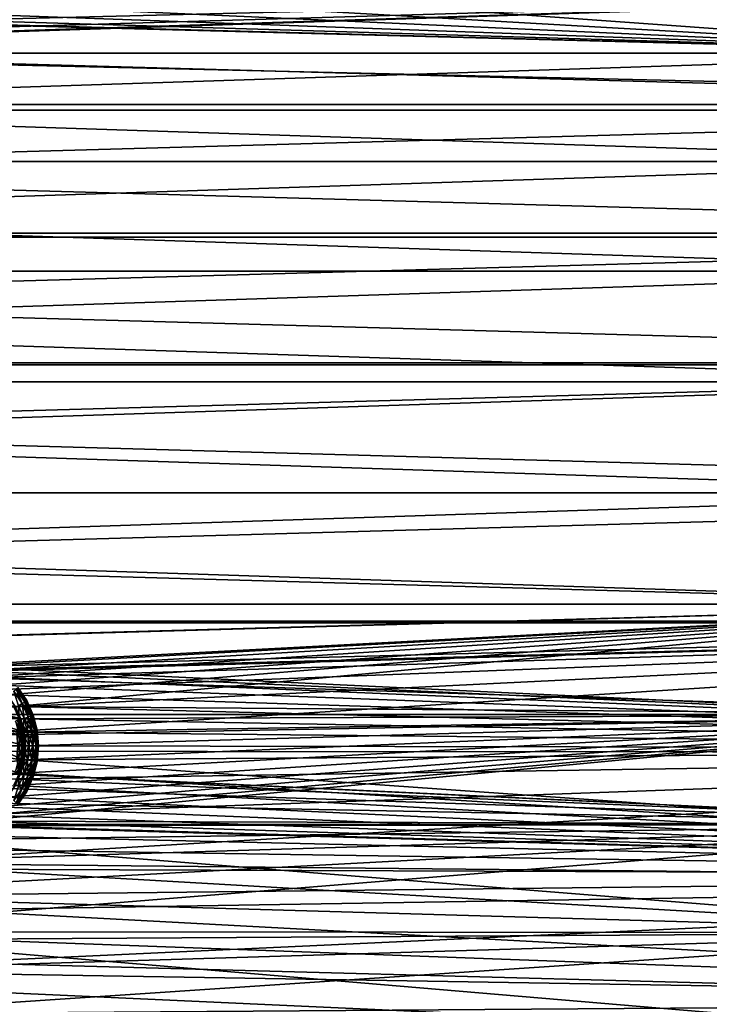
# Model space of a CAD drawing. Header units: millimetres. Extents: x -100 to 100, y -64 to 136.
# Tile 387 of 530: x 26 to 55, y 14 to 56. Entities that reach past the tile are written whole.
import ezdxf

# ---------------------------------------------------------------- set-up
doc = ezdxf.new("R2010")
doc.units = ezdxf.units.MM
doc.header["$LTSCALE"] = 159.143519
for name, color, linetype in [('218', 7, 'CONTINUOUS'), ('219', 7, 'CONTINUOUS'), ('220', 7, 'CONTINUOUS'), ('330', 7, 'CONTINUOUS'), ('331', 7, 'CONTINUOUS'), ('333', 7, 'CONTINUOUS'), ('397', 7, 'CONTINUOUS'), ('407', 7, 'CONTINUOUS'), ('412', 7, 'CONTINUOUS'), ('423', 7, 'CONTINUOUS'), ('427', 7, 'CONTINUOUS'), ('437', 7, 'CONTINUOUS')]:
    doc.layers.add(name, color=color, linetype=linetype)

msp = doc.modelspace()

# ---------------------------------------------------------------- linework, layer by layer
at = {"layer": '218', "color": 7, "linetype": 'CONTINUOUS', "true_color": 0x8c979c}
for points in [[(25.802, 26.809, 1.868), (25.553, 27.419, 1.621), (25.453, 27.332, 1.88), (25.802, 26.809, 1.868)], [(25.802, 26.809, 1.868), (25.453, 27.332, 1.88), (25.646, 26.719, 2.098), (25.802, 26.809, 1.868)], [(25.915, 26.877, 1.608), (25.612, 27.474, 1.34), (25.553, 27.419, 1.621), (25.915, 26.877, 1.608)], [(25.915, 26.877, 1.608), (25.553, 27.419, 1.621), (25.802, 26.809, 1.868), (25.915, 26.877, 1.608)], [(25.627, 27.494, 1.071), (25.612, 27.474, 1.34), (26.001, 26.935, 1.062), (25.627, 27.494, 1.071)], [(25.612, 27.474, 1.34), (25.982, 26.92, 1.327), (26.001, 26.935, 1.062), (25.612, 27.474, 1.34)], [(25.982, 26.92, 1.327), (25.612, 27.474, 1.34), (25.915, 26.877, 1.608), (25.982, 26.92, 1.327)], [(26.182, 26.282, 1.599), (25.982, 26.92, 1.327), (25.915, 26.877, 1.608), (26.182, 26.282, 1.599)], [(26.001, 26.935, 1.062), (25.982, 26.92, 1.327), (26.275, 26.321, 1.056), (26.001, 26.935, 1.062)], [(25.982, 26.92, 1.327), (26.255, 26.311, 1.318), (26.275, 26.321, 1.056), (25.982, 26.92, 1.327)], [(26.255, 26.311, 1.318), (25.982, 26.92, 1.327), (26.182, 26.282, 1.599), (26.255, 26.311, 1.318)], [(25.89, 26.174, 2.089), (25.802, 26.809, 1.868), (25.646, 26.719, 2.098), (25.89, 26.174, 2.089)], [(25.89, 26.174, 2.089), (25.646, 26.719, 2.098), (25.683, 26.099, 2.28), (25.89, 26.174, 2.089)], [(26.059, 26.235, 1.859), (25.915, 26.877, 1.608), (25.802, 26.809, 1.868), (26.059, 26.235, 1.859)], [(26.059, 26.235, 1.859), (25.802, 26.809, 1.868), (25.89, 26.174, 2.089), (26.059, 26.235, 1.859)], [(26.182, 26.282, 1.599), (25.915, 26.877, 1.608), (26.059, 26.235, 1.859), (26.182, 26.282, 1.599)], [(25.822, 25.557, 2.276), (25.683, 26.099, 2.28), (25.573, 25.514, 2.421), (25.822, 25.557, 2.276)], [(25.822, 25.557, 2.276), (25.89, 26.174, 2.089), (25.683, 26.099, 2.28), (25.822, 25.557, 2.276)], [(26.039, 25.595, 2.084), (25.89, 26.174, 2.089), (25.822, 25.557, 2.276), (26.039, 25.595, 2.084)], [(26.039, 25.595, 2.084), (26.059, 26.235, 1.859), (25.89, 26.174, 2.089), (26.039, 25.595, 2.084)], [(26.216, 25.627, 1.854), (26.059, 26.235, 1.859), (26.039, 25.595, 2.084), (26.216, 25.627, 1.854)], [(26.216, 25.627, 1.854), (26.182, 26.282, 1.599), (26.059, 26.235, 1.859), (26.216, 25.627, 1.854)], [(26.345, 25.65, 1.593), (26.255, 26.311, 1.318), (26.182, 26.282, 1.599), (26.345, 25.65, 1.593)], [(26.345, 25.65, 1.593), (26.182, 26.282, 1.599), (26.216, 25.627, 1.854), (26.345, 25.65, 1.593)], [(26.275, 26.321, 1.056), (26.255, 26.311, 1.318), (26.443, 25.67, 1.053), (26.275, 26.321, 1.056)], [(26.255, 26.311, 1.318), (26.421, 25.665, 1.312), (26.443, 25.67, 1.053), (26.255, 26.311, 1.318)], [(26.421, 25.665, 1.312), (26.255, 26.311, 1.318), (26.345, 25.65, 1.593), (26.421, 25.665, 1.312)], [(26.268, 25, 1.852), (26.345, 25.65, 1.593), (26.216, 25.627, 1.854), (26.268, 25, 1.852)], [(26.4, 25, 1.591), (26.345, 25.65, 1.593), (26.268, 25, 1.852), (26.4, 25, 1.591)], [(26.4, 25, 1.591), (26.421, 25.665, 1.312), (26.345, 25.65, 1.593), (26.4, 25, 1.591)], [(26.478, 25, 1.31), (26.421, 25.665, 1.312), (26.4, 25, 1.591), (26.478, 25, 1.31)], [(26.421, 25.665, 1.312), (26.478, 25, 1.31), (26.443, 25.67, 1.053), (26.421, 25.665, 1.312)], [(26.443, 25.67, 1.053), (26.478, 25, 1.31), (26.5, 25, 1.051), (26.443, 25.67, 1.053)], [(25.616, 25, 2.419), (25.822, 25.557, 2.276), (25.573, 25.514, 2.421), (25.616, 25, 2.419)], [(25.869, 25, 2.274), (25.822, 25.557, 2.276), (25.616, 25, 2.419), (25.869, 25, 2.274)], [(25.869, 25, 2.274), (26.039, 25.595, 2.084), (25.822, 25.557, 2.276), (25.869, 25, 2.274)], [(26.089, 25, 2.082), (26.039, 25.595, 2.084), (25.869, 25, 2.274), (26.089, 25, 2.082)], [(26.089, 25, 2.082), (26.216, 25.627, 1.854), (26.039, 25.595, 2.084), (26.089, 25, 2.082)], [(26.268, 25, 1.852), (26.216, 25.627, 1.854), (26.089, 25, 2.082), (26.268, 25, 1.852)], [(25.822, 24.443, 2.276), (25.869, 25, 2.274), (25.573, 24.486, 2.421), (25.822, 24.443, 2.276)], [(25.573, 24.486, 2.421), (25.869, 25, 2.274), (25.616, 25, 2.419), (25.573, 24.486, 2.421)], [(26.039, 24.405, 2.084), (26.089, 25, 2.082), (25.822, 24.443, 2.276), (26.039, 24.405, 2.084)], [(25.822, 24.443, 2.276), (26.089, 25, 2.082), (25.869, 25, 2.274), (25.822, 24.443, 2.276)], [(26.216, 24.373, 1.854), (26.268, 25, 1.852), (26.039, 24.405, 2.084), (26.216, 24.373, 1.854)], [(26.039, 24.405, 2.084), (26.268, 25, 1.852), (26.089, 25, 2.082), (26.039, 24.405, 2.084)], [(26.345, 24.35, 1.593), (26.4, 25, 1.591), (26.216, 24.373, 1.854), (26.345, 24.35, 1.593)], [(26.216, 24.373, 1.854), (26.4, 25, 1.591), (26.268, 25, 1.852), (26.216, 24.373, 1.854)], [(26.421, 24.335, 1.312), (26.478, 25, 1.31), (26.345, 24.35, 1.593), (26.421, 24.335, 1.312)], [(26.345, 24.35, 1.593), (26.478, 25, 1.31), (26.4, 25, 1.591), (26.345, 24.35, 1.593)], [(26.478, 25, 1.31), (26.421, 24.335, 1.312), (26.5, 25, 1.051), (26.478, 25, 1.31)], [(26.5, 25, 1.051), (26.421, 24.335, 1.312), (26.443, 24.33, 1.053), (26.5, 25, 1.051)], [(25.683, 23.901, 2.28), (25.822, 24.443, 2.276), (25.573, 24.486, 2.421), (25.683, 23.901, 2.28)], [(25.683, 23.901, 2.28), (26.039, 24.405, 2.084), (25.822, 24.443, 2.276), (25.683, 23.901, 2.28)], [(25.89, 23.826, 2.089), (26.039, 24.405, 2.084), (25.683, 23.901, 2.28), (25.89, 23.826, 2.089)], [(25.89, 23.826, 2.089), (26.216, 24.373, 1.854), (26.039, 24.405, 2.084), (25.89, 23.826, 2.089)], [(26.059, 23.765, 1.859), (26.216, 24.373, 1.854), (25.89, 23.826, 2.089), (26.059, 23.765, 1.859)], [(26.059, 23.765, 1.859), (26.345, 24.35, 1.593), (26.216, 24.373, 1.854), (26.059, 23.765, 1.859)], [(26.182, 23.718, 1.599), (26.345, 24.35, 1.593), (26.059, 23.765, 1.859), (26.182, 23.718, 1.599)], [(26.182, 23.718, 1.599), (26.421, 24.335, 1.312), (26.345, 24.35, 1.593), (26.182, 23.718, 1.599)], [(26.255, 23.689, 1.318), (26.421, 24.335, 1.312), (26.182, 23.718, 1.599), (26.255, 23.689, 1.318)], [(26.421, 24.335, 1.312), (26.255, 23.689, 1.318), (26.443, 24.33, 1.053), (26.421, 24.335, 1.312)], [(26.443, 24.33, 1.053), (26.255, 23.689, 1.318), (26.275, 23.679, 1.056), (26.443, 24.33, 1.053)], [(25.646, 23.281, 2.098), (25.89, 23.826, 2.089), (25.683, 23.901, 2.28), (25.646, 23.281, 2.098)], [(25.646, 23.281, 2.098), (25.802, 23.191, 1.868), (25.89, 23.826, 2.089), (25.646, 23.281, 2.098)], [(25.802, 23.191, 1.868), (26.059, 23.765, 1.859), (25.89, 23.826, 2.089), (25.802, 23.191, 1.868)], [(25.802, 23.191, 1.868), (26.182, 23.718, 1.599), (26.059, 23.765, 1.859), (25.802, 23.191, 1.868)], [(25.915, 23.123, 1.608), (26.182, 23.718, 1.599), (25.802, 23.191, 1.868), (25.915, 23.123, 1.608)], [(25.915, 23.123, 1.608), (26.255, 23.689, 1.318), (26.182, 23.718, 1.599), (25.915, 23.123, 1.608)], [(25.982, 23.08, 1.327), (26.255, 23.689, 1.318), (25.915, 23.123, 1.608), (25.982, 23.08, 1.327)], [(26.255, 23.689, 1.318), (25.982, 23.08, 1.327), (26.275, 23.679, 1.056), (26.255, 23.689, 1.318)], [(26.275, 23.679, 1.056), (25.982, 23.08, 1.327), (26.001, 23.065, 1.062), (26.275, 23.679, 1.056)], [(25.453, 22.668, 1.88), (25.802, 23.191, 1.868), (25.646, 23.281, 2.098), (25.453, 22.668, 1.88)], [(25.453, 22.668, 1.88), (25.553, 22.581, 1.621), (25.802, 23.191, 1.868), (25.453, 22.668, 1.88)], [(25.553, 22.581, 1.621), (25.915, 23.123, 1.608), (25.802, 23.191, 1.868), (25.553, 22.581, 1.621)], [(25.553, 22.581, 1.621), (25.982, 23.08, 1.327), (25.915, 23.123, 1.608), (25.553, 22.581, 1.621)], [(25.612, 22.526, 1.34), (25.982, 23.08, 1.327), (25.553, 22.581, 1.621), (25.612, 22.526, 1.34)], [(25.982, 23.08, 1.327), (25.612, 22.526, 1.34), (26.001, 23.065, 1.062), (25.982, 23.08, 1.327)], [(26.001, 23.065, 1.062), (25.612, 22.526, 1.34), (25.627, 22.506, 1.071), (26.001, 23.065, 1.062)]]:
    msp.add_3dface(points, dxfattribs=at)
at = {"layer": '219', "color": 7, "linetype": 'CONTINUOUS', "true_color": 0x8c979c}
for points in [[(25.627, 27.494, 1.071), (26.001, 26.935, 1.062), (25.627, 27.494, -1.071), (25.627, 27.494, 1.071)], [(25.627, 27.494, -1.071), (26.001, 26.935, 1.062), (26.001, 26.935, -1.062), (25.627, 27.494, -1.071)], [(26.001, 26.935, 1.062), (26.275, 26.321, 1.056), (26.001, 26.935, -1.062), (26.001, 26.935, 1.062)], [(26.001, 26.935, -1.062), (26.275, 26.321, 1.056), (26.275, 26.321, -1.056), (26.001, 26.935, -1.062)], [(26.275, 26.321, 1.056), (26.443, 25.67, 1.053), (26.275, 26.321, -1.056), (26.275, 26.321, 1.056)], [(26.275, 26.321, -1.056), (26.443, 25.67, 1.053), (26.443, 25.67, -1.053), (26.275, 26.321, -1.056)], [(26.443, 25.67, 1.053), (26.5, 25, 1.051), (26.443, 25.67, -1.053), (26.443, 25.67, 1.053)], [(26.443, 25.67, -1.053), (26.5, 25, 1.051), (26.5, 25, -1.051), (26.443, 25.67, -1.053)], [(26.5, 25, 1.051), (26.443, 24.33, 1.053), (26.5, 25, -1.051), (26.5, 25, 1.051)], [(26.5, 25, -1.051), (26.443, 24.33, 1.053), (26.443, 24.33, -1.053), (26.5, 25, -1.051)], [(26.443, 24.33, 1.053), (26.275, 23.679, 1.056), (26.443, 24.33, -1.053), (26.443, 24.33, 1.053)], [(26.443, 24.33, -1.053), (26.275, 23.679, 1.056), (26.275, 23.679, -1.056), (26.443, 24.33, -1.053)], [(26.275, 23.679, 1.056), (26.001, 23.065, 1.062), (26.275, 23.679, -1.056), (26.275, 23.679, 1.056)], [(26.275, 23.679, -1.056), (26.001, 23.065, 1.062), (26.001, 23.065, -1.062), (26.275, 23.679, -1.056)], [(26.001, 23.065, 1.062), (25.627, 22.506, 1.071), (26.001, 23.065, -1.062), (26.001, 23.065, 1.062)], [(26.001, 23.065, -1.062), (25.627, 22.506, 1.071), (25.627, 22.506, -1.071), (26.001, 23.065, -1.062)]]:
    msp.add_3dface(points, dxfattribs=at)
at = {"layer": '220', "color": 7, "linetype": 'CONTINUOUS', "true_color": 0x8c979c}
for points in [[(25.803, 26.81, -1.867), (25.453, 27.333, -1.879), (25.554, 27.42, -1.619), (25.803, 26.81, -1.867)], [(25.803, 26.81, -1.867), (25.647, 26.72, -2.097), (25.453, 27.333, -1.879), (25.803, 26.81, -1.867)], [(25.983, 26.92, -1.325), (25.554, 27.42, -1.619), (25.612, 27.474, -1.338), (25.983, 26.92, -1.325)], [(25.916, 26.877, -1.606), (25.803, 26.81, -1.867), (25.554, 27.42, -1.619), (25.916, 26.877, -1.606)], [(25.916, 26.877, -1.606), (25.554, 27.42, -1.619), (25.983, 26.92, -1.325), (25.916, 26.877, -1.606)], [(25.627, 27.494, -1.071), (26.001, 26.935, -1.062), (25.612, 27.474, -1.338), (25.627, 27.494, -1.071)], [(26.001, 26.935, -1.062), (25.983, 26.92, -1.325), (25.612, 27.474, -1.338), (26.001, 26.935, -1.062)], [(26.255, 26.311, -1.316), (25.916, 26.877, -1.606), (25.983, 26.92, -1.325), (26.255, 26.311, -1.316)], [(26.001, 26.935, -1.062), (26.275, 26.321, -1.056), (25.983, 26.92, -1.325), (26.001, 26.935, -1.062)], [(26.275, 26.321, -1.056), (26.255, 26.311, -1.316), (25.983, 26.92, -1.325), (26.275, 26.321, -1.056)], [(25.891, 26.174, -2.088), (25.647, 26.72, -2.097), (25.803, 26.81, -1.867), (25.891, 26.174, -2.088)], [(25.891, 26.174, -2.088), (25.684, 26.099, -2.279), (25.647, 26.72, -2.097), (25.891, 26.174, -2.088)], [(26.182, 26.282, -1.597), (25.803, 26.81, -1.867), (25.916, 26.877, -1.606), (26.182, 26.282, -1.597)], [(26.06, 26.236, -1.858), (25.891, 26.174, -2.088), (25.803, 26.81, -1.867), (26.06, 26.236, -1.858)], [(26.06, 26.236, -1.858), (25.803, 26.81, -1.867), (26.182, 26.282, -1.597), (26.06, 26.236, -1.858)], [(26.182, 26.282, -1.597), (25.916, 26.877, -1.606), (26.255, 26.311, -1.316), (26.182, 26.282, -1.597)], [(25.824, 25.557, -2.275), (25.574, 25.514, -2.42), (25.684, 26.099, -2.279), (25.824, 25.557, -2.275)], [(26.04, 25.595, -2.083), (25.684, 26.099, -2.279), (25.891, 26.174, -2.088), (26.04, 25.595, -2.083)], [(25.824, 25.557, -2.275), (25.684, 26.099, -2.279), (26.04, 25.595, -2.083), (25.824, 25.557, -2.275)], [(26.217, 25.627, -1.852), (25.891, 26.174, -2.088), (26.06, 26.236, -1.858), (26.217, 25.627, -1.852)], [(26.04, 25.595, -2.083), (25.891, 26.174, -2.088), (26.217, 25.627, -1.852), (26.04, 25.595, -2.083)], [(26.345, 25.65, -1.591), (26.06, 26.236, -1.858), (26.182, 26.282, -1.597), (26.345, 25.65, -1.591)], [(26.217, 25.627, -1.852), (26.06, 26.236, -1.858), (26.345, 25.65, -1.591), (26.217, 25.627, -1.852)], [(26.422, 25.665, -1.31), (26.182, 26.282, -1.597), (26.255, 26.311, -1.316), (26.422, 25.665, -1.31)], [(26.345, 25.65, -1.591), (26.182, 26.282, -1.597), (26.422, 25.665, -1.31), (26.345, 25.65, -1.591)], [(26.275, 26.321, -1.056), (26.443, 25.67, -1.053), (26.255, 26.311, -1.316), (26.275, 26.321, -1.056)], [(26.443, 25.67, -1.053), (26.422, 25.665, -1.31), (26.255, 26.311, -1.316), (26.443, 25.67, -1.053)], [(26.4, 25, -1.59), (26.217, 25.627, -1.852), (26.345, 25.65, -1.591), (26.4, 25, -1.59)], [(26.478, 25, -1.308), (26.345, 25.65, -1.591), (26.422, 25.665, -1.31), (26.478, 25, -1.308)], [(26.4, 25, -1.59), (26.345, 25.65, -1.591), (26.478, 25, -1.308), (26.4, 25, -1.59)], [(26.443, 25.67, -1.053), (26.5, 25, -1.051), (26.422, 25.665, -1.31), (26.443, 25.67, -1.053)], [(26.5, 25, -1.051), (26.478, 25, -1.308), (26.422, 25.665, -1.31), (26.5, 25, -1.051)], [(25.871, 25, -2.273), (25.574, 25.514, -2.42), (25.824, 25.557, -2.275), (25.871, 25, -2.273)], [(25.618, 25, -2.418), (25.574, 25.514, -2.42), (25.871, 25, -2.273), (25.618, 25, -2.418)], [(26.091, 25, -2.081), (25.824, 25.557, -2.275), (26.04, 25.595, -2.083), (26.091, 25, -2.081)], [(25.871, 25, -2.273), (25.824, 25.557, -2.275), (26.091, 25, -2.081), (25.871, 25, -2.273)], [(26.269, 25, -1.85), (26.04, 25.595, -2.083), (26.217, 25.627, -1.852), (26.269, 25, -1.85)], [(26.091, 25, -2.081), (26.04, 25.595, -2.083), (26.269, 25, -1.85), (26.091, 25, -2.081)], [(26.269, 25, -1.85), (26.217, 25.627, -1.852), (26.4, 25, -1.59), (26.269, 25, -1.85)], [(25.574, 24.486, -2.42), (25.618, 25, -2.418), (25.824, 24.443, -2.275), (25.574, 24.486, -2.42)], [(25.824, 24.443, -2.275), (25.618, 25, -2.418), (25.871, 25, -2.273), (25.824, 24.443, -2.275)], [(25.824, 24.443, -2.275), (25.871, 25, -2.273), (26.04, 24.405, -2.083), (25.824, 24.443, -2.275)], [(26.04, 24.405, -2.083), (25.871, 25, -2.273), (26.091, 25, -2.081), (26.04, 24.405, -2.083)], [(26.04, 24.405, -2.083), (26.091, 25, -2.081), (26.217, 24.373, -1.852), (26.04, 24.405, -2.083)], [(26.217, 24.373, -1.852), (26.091, 25, -2.081), (26.269, 25, -1.85), (26.217, 24.373, -1.852)], [(26.217, 24.373, -1.852), (26.269, 25, -1.85), (26.345, 24.35, -1.591), (26.217, 24.373, -1.852)], [(26.345, 24.35, -1.591), (26.269, 25, -1.85), (26.4, 25, -1.59), (26.345, 24.35, -1.591)], [(26.345, 24.35, -1.591), (26.4, 25, -1.59), (26.422, 24.335, -1.31), (26.345, 24.35, -1.591)], [(26.422, 24.335, -1.31), (26.4, 25, -1.59), (26.478, 25, -1.308), (26.422, 24.335, -1.31)], [(26.443, 24.33, -1.053), (26.422, 24.335, -1.31), (26.478, 25, -1.308), (26.443, 24.33, -1.053)], [(26.5, 25, -1.051), (26.443, 24.33, -1.053), (26.478, 25, -1.308), (26.5, 25, -1.051)], [(25.684, 23.901, -2.279), (25.574, 24.486, -2.42), (25.824, 24.443, -2.275), (25.684, 23.901, -2.279)], [(25.684, 23.901, -2.279), (25.824, 24.443, -2.275), (25.891, 23.826, -2.088), (25.684, 23.901, -2.279)], [(25.891, 23.826, -2.088), (25.824, 24.443, -2.275), (26.04, 24.405, -2.083), (25.891, 23.826, -2.088)], [(25.891, 23.826, -2.088), (26.04, 24.405, -2.083), (26.06, 23.764, -1.858), (25.891, 23.826, -2.088)], [(26.06, 23.764, -1.858), (26.04, 24.405, -2.083), (26.217, 24.373, -1.852), (26.06, 23.764, -1.858)], [(26.06, 23.764, -1.858), (26.217, 24.373, -1.852), (26.182, 23.718, -1.597), (26.06, 23.764, -1.858)], [(26.182, 23.718, -1.597), (26.217, 24.373, -1.852), (26.345, 24.35, -1.591), (26.182, 23.718, -1.597)], [(26.182, 23.718, -1.597), (26.345, 24.35, -1.591), (26.255, 23.689, -1.316), (26.182, 23.718, -1.597)], [(26.255, 23.689, -1.316), (26.345, 24.35, -1.591), (26.422, 24.335, -1.31), (26.255, 23.689, -1.316)], [(26.443, 24.33, -1.053), (26.255, 23.689, -1.316), (26.422, 24.335, -1.31), (26.443, 24.33, -1.053)], [(26.443, 24.33, -1.053), (26.275, 23.679, -1.056), (26.255, 23.689, -1.316), (26.443, 24.33, -1.053)], [(25.647, 23.28, -2.097), (25.684, 23.901, -2.279), (25.891, 23.826, -2.088), (25.647, 23.28, -2.097)], [(25.647, 23.28, -2.097), (25.891, 23.826, -2.088), (25.803, 23.19, -1.867), (25.647, 23.28, -2.097)], [(25.803, 23.19, -1.867), (25.891, 23.826, -2.088), (26.06, 23.764, -1.858), (25.803, 23.19, -1.867)], [(25.803, 23.19, -1.867), (26.06, 23.764, -1.858), (25.916, 23.123, -1.606), (25.803, 23.19, -1.867)], [(25.916, 23.123, -1.606), (26.06, 23.764, -1.858), (26.182, 23.718, -1.597), (25.916, 23.123, -1.606)], [(25.916, 23.123, -1.606), (26.182, 23.718, -1.597), (25.983, 23.08, -1.325), (25.916, 23.123, -1.606)], [(25.983, 23.08, -1.325), (26.182, 23.718, -1.597), (26.255, 23.689, -1.316), (25.983, 23.08, -1.325)], [(26.275, 23.679, -1.056), (25.983, 23.08, -1.325), (26.255, 23.689, -1.316), (26.275, 23.679, -1.056)], [(26.275, 23.679, -1.056), (26.001, 23.065, -1.062), (25.983, 23.08, -1.325), (26.275, 23.679, -1.056)], [(25.453, 22.667, -1.879), (25.647, 23.28, -2.097), (25.803, 23.19, -1.867), (25.453, 22.667, -1.879)], [(25.453, 22.667, -1.879), (25.803, 23.19, -1.867), (25.554, 22.58, -1.619), (25.453, 22.667, -1.879)], [(25.554, 22.58, -1.619), (25.803, 23.19, -1.867), (25.916, 23.123, -1.606), (25.554, 22.58, -1.619)], [(25.554, 22.58, -1.619), (25.916, 23.123, -1.606), (25.612, 22.526, -1.338), (25.554, 22.58, -1.619)], [(25.612, 22.526, -1.338), (25.916, 23.123, -1.606), (25.983, 23.08, -1.325), (25.612, 22.526, -1.338)], [(26.001, 23.065, -1.062), (25.612, 22.526, -1.338), (25.983, 23.08, -1.325), (26.001, 23.065, -1.062)], [(26.001, 23.065, -1.062), (25.627, 22.506, -1.071), (25.612, 22.526, -1.338), (26.001, 23.065, -1.062)]]:
    msp.add_3dface(points, dxfattribs=at)
at = {"layer": '330', "linetype": 'CONTINUOUS'}
for points in [[(25.742, 26.18, 35), (23.611, 26.663, 35), (25.488, 26.725, 35), (25.742, 26.18, 35)], [(23.914, 26.414, 35), (23.611, 26.663, 35), (25.742, 26.18, 35), (23.914, 26.414, 35)], [(24.163, 26.111, 35), (23.914, 26.414, 35), (25.742, 26.18, 35), (24.163, 26.111, 35)], [(25.898, 25.599, 35), (24.163, 26.111, 35), (25.742, 26.18, 35), (25.898, 25.599, 35)], [(24.348, 25.765, 35), (24.163, 26.111, 35), (25.898, 25.599, 35), (24.348, 25.765, 35)], [(24.462, 25.39, 35), (24.348, 25.765, 35), (25.898, 25.599, 35), (24.462, 25.39, 35)], [(25.95, 25, 35), (24.462, 25.39, 35), (25.898, 25.599, 35), (25.95, 25, 35)], [(24.5, 25, 35), (24.462, 25.39, 35), (25.95, 25, 35), (24.5, 25, 35)], [(24.462, 24.61, 35), (24.5, 25, 35), (25.898, 24.401, 35), (24.462, 24.61, 35)], [(25.898, 24.401, 35), (24.5, 25, 35), (25.95, 25, 35), (25.898, 24.401, 35)], [(24.348, 24.235, 35), (24.462, 24.61, 35), (25.898, 24.401, 35), (24.348, 24.235, 35)], [(25.742, 23.82, 35), (24.348, 24.235, 35), (25.898, 24.401, 35), (25.742, 23.82, 35)], [(24.163, 23.889, 35), (24.348, 24.235, 35), (25.742, 23.82, 35), (24.163, 23.889, 35)], [(23.914, 23.586, 35), (24.163, 23.889, 35), (25.742, 23.82, 35), (23.914, 23.586, 35)], [(25.488, 23.275, 35), (23.914, 23.586, 35), (25.742, 23.82, 35), (25.488, 23.275, 35)]]:
    msp.add_3dface(points, dxfattribs=at)
at = {"layer": '331', "linetype": 'CONTINUOUS'}
for points in [[(25.742, 26.18, 35), (25.488, 26.725, 35), (25.507, 26.692, 36.7), (25.742, 26.18, 35)], [(25.751, 26.156, 36.7), (25.742, 26.18, 35), (25.507, 26.692, 36.7), (25.751, 26.156, 36.7)], [(25.898, 25.599, 35), (25.742, 26.18, 35), (25.751, 26.156, 36.7), (25.898, 25.599, 35)], [(25.9, 25.586, 36.7), (25.898, 25.599, 35), (25.751, 26.156, 36.7), (25.9, 25.586, 36.7)], [(25.95, 25, 35), (25.898, 25.599, 35), (25.95, 25, 36.7), (25.95, 25, 35)], [(25.95, 25, 36.7), (25.898, 25.599, 35), (25.9, 25.586, 36.7), (25.95, 25, 36.7)]]:
    msp.add_3dface(points, dxfattribs=at)
at = {"layer": '333', "linetype": 'CONTINUOUS'}
for points in [[(25.751, 26.156, 36.743), (25.507, 26.692, 36.743), (25.751, 26.156, 36.8), (25.751, 26.156, 36.743)], [(25.751, 26.156, 36.8), (25.507, 26.692, 36.743), (25.507, 26.692, 36.8), (25.751, 26.156, 36.8)], [(25.9, 25.586, 36.743), (25.751, 26.156, 36.743), (25.9, 25.586, 36.8), (25.9, 25.586, 36.743)], [(25.9, 25.586, 36.8), (25.751, 26.156, 36.743), (25.751, 26.156, 36.8), (25.9, 25.586, 36.8)], [(25.95, 25, 36.743), (25.9, 25.586, 36.743), (25.95, 25, 36.8), (25.95, 25, 36.743)], [(25.95, 25, 36.8), (25.9, 25.586, 36.743), (25.9, 25.586, 36.8), (25.95, 25, 36.8)], [(25.9, 24.414, 36.743), (25.95, 25, 36.743), (25.9, 24.414, 36.8), (25.9, 24.414, 36.743)], [(25.9, 24.414, 36.8), (25.95, 25, 36.743), (25.95, 25, 36.8), (25.9, 24.414, 36.8)], [(25.751, 23.844, 36.743), (25.9, 24.414, 36.743), (25.751, 23.844, 36.8), (25.751, 23.844, 36.743)], [(25.751, 23.844, 36.8), (25.9, 24.414, 36.743), (25.9, 24.414, 36.8), (25.751, 23.844, 36.8)], [(25.507, 23.308, 36.743), (25.751, 23.844, 36.743), (25.507, 23.308, 36.8), (25.507, 23.308, 36.743)], [(25.507, 23.308, 36.8), (25.751, 23.844, 36.743), (25.751, 23.844, 36.8), (25.507, 23.308, 36.8)]]:
    msp.add_3dface(points, dxfattribs=at)
at = {"layer": '397', "color": 7, "linetype": 'CONTINUOUS', "true_color": 0xaaaaaa}
for points in [[(1.609, 54.747, 45.7), (0, 54.65, 45.7), (96.519, 57.824, 45.7), (1.609, 54.747, 45.7)], [(96.519, 57.824, 45.7), (0, 54.65, 45.7), (97.602, 52.378, 45.7), (96.519, 57.824, 45.7)], [(3.195, 55.038, 45.7), (1.609, 54.747, 45.7), (96.519, 57.824, 45.7), (3.195, 55.038, 45.7)], [(4.734, 55.518, 45.7), (3.195, 55.038, 45.7), (96.519, 57.824, 45.7), (4.734, 55.518, 45.7)], [(6.204, 56.179, 45.7), (4.734, 55.518, 45.7), (96.519, 57.824, 45.7), (6.204, 56.179, 45.7)], [(0, 54.65, 45.7), (-97.602, 52.378, 45.7), (97.602, 52.378, 45.7), (0, 54.65, 45.7)], [(-97.602, 52.378, 45.7), (-98.378, 46.879, 45.7), (97.602, 52.378, 45.7), (-97.602, 52.378, 45.7)], [(97.602, 52.378, 45.7), (-98.378, 46.879, 45.7), (98.378, 46.879, 45.7), (97.602, 52.378, 45.7)], [(-98.378, 46.879, 45.7), (-98.845, 41.345, 45.7), (98.378, 46.879, 45.7), (-98.378, 46.879, 45.7)], [(98.378, 46.879, 45.7), (-98.845, 41.345, 45.7), (98.845, 41.345, 45.7), (98.378, 46.879, 45.7)], [(-99, 35.8, 45.7), (99, 35.8, 45.7), (98.845, 41.345, 45.7), (-99, 35.8, 45.7)], [(-98.845, 41.345, 45.7), (-99, 35.8, 45.7), (98.845, 41.345, 45.7), (-98.845, 41.345, 45.7)], [(-98.845, 30.255, 45.7), (99, 35.8, 45.7), (-99, 35.8, 45.7), (-98.845, 30.255, 45.7)], [(98.845, 30.255, 45.7), (99, 35.8, 45.7), (-98.845, 30.255, 45.7), (98.845, 30.255, 45.7)], [(-1.398, 27.565, 45.7), (98.845, 30.255, 45.7), (-98.845, 30.255, 45.7), (-1.398, 27.565, 45.7)], [(-1.398, 27.565, 45.7), (1.398, 27.565, 45.7), (98.845, 30.255, 45.7), (-1.398, 27.565, 45.7)], [(1.398, 27.565, 45.7), (4.179, 27.282, 45.7), (98.845, 30.255, 45.7), (1.398, 27.565, 45.7)], [(4.179, 27.282, 45.7), (6.918, 26.719, 45.7), (98.845, 30.255, 45.7), (4.179, 27.282, 45.7)], [(6.918, 26.719, 45.7), (9.586, 25.882, 45.7), (98.845, 30.255, 45.7), (6.918, 26.719, 45.7)], [(9.586, 25.882, 45.7), (12.155, 24.779, 45.7), (98.845, 30.255, 45.7), (9.586, 25.882, 45.7)], [(98.845, 30.255, 45.7), (12.155, 24.779, 45.7), (98.378, 24.721, 45.7), (98.845, 30.255, 45.7)], [(12.155, 24.779, 45.7), (14.599, 23.423, 45.7), (98.378, 24.721, 45.7), (12.155, 24.779, 45.7)], [(14.599, 23.423, 45.7), (16.894, 21.825, 45.7), (98.378, 24.721, 45.7), (14.599, 23.423, 45.7)], [(16.894, 21.825, 45.7), (19.015, 20.004, 45.7), (98.378, 24.721, 45.7), (16.894, 21.825, 45.7)], [(98.378, 24.721, 45.7), (19.015, 20.004, 45.7), (97.602, 19.222, 45.7), (98.378, 24.721, 45.7)], [(19.015, 20.004, 45.7), (20.942, 17.978, 45.7), (97.602, 19.222, 45.7), (19.015, 20.004, 45.7)], [(20.942, 17.978, 45.7), (22.653, 15.767, 45.7), (97.602, 19.222, 45.7), (20.942, 17.978, 45.7)], [(97.602, 19.222, 45.7), (22.653, 15.767, 45.7), (96.519, 13.776, 45.7), (97.602, 19.222, 45.7)], [(22.653, 15.767, 45.7), (24.132, 13.394, 45.7), (96.519, 13.776, 45.7), (22.653, 15.767, 45.7)]]:
    msp.add_3dface(points, dxfattribs=at)
at = {"layer": '407', "color": 7, "linetype": 'CONTINUOUS'}
for points in [[(-95.055, 57.496, 36.7), (96.122, 52.132, 36.7), (-96.122, 52.132, 36.7), (-95.055, 57.496, 36.7)], [(95.055, 57.496, 36.7), (96.122, 52.132, 36.7), (-95.055, 57.496, 36.7), (95.055, 57.496, 36.7)], [(-96.122, 52.132, 36.7), (96.887, 46.716, 36.7), (-96.887, 46.716, 36.7), (-96.122, 52.132, 36.7)], [(96.122, 52.132, 36.7), (96.887, 46.716, 36.7), (-96.122, 52.132, 36.7), (96.122, 52.132, 36.7)], [(-96.887, 46.716, 36.7), (97.347, 41.267, 36.7), (-97.347, 41.267, 36.7), (-96.887, 46.716, 36.7)], [(96.887, 46.716, 36.7), (97.347, 41.267, 36.7), (-96.887, 46.716, 36.7), (96.887, 46.716, 36.7)], [(97.5, 35.8, 36.7), (-97.5, 35.8, 36.7), (-97.347, 41.267, 36.7), (97.5, 35.8, 36.7)], [(97.347, 41.267, 36.7), (97.5, 35.8, 36.7), (-97.347, 41.267, 36.7), (97.347, 41.267, 36.7)], [(-97.347, 30.333, 36.7), (-97.5, 35.8, 36.7), (97.347, 30.333, 36.7), (-97.347, 30.333, 36.7)], [(97.347, 30.333, 36.7), (-97.5, 35.8, 36.7), (97.5, 35.8, 36.7), (97.347, 30.333, 36.7)], [(23.2, 28.378, 36.7), (-97.347, 30.333, 36.7), (97.347, 30.333, 36.7), (23.2, 28.378, 36.7)], [(96.887, 24.884, 36.7), (23.2, 28.378, 36.7), (97.347, 30.333, 36.7), (96.887, 24.884, 36.7)], [(23.764, 28.21, 36.7), (23.2, 28.378, 36.7), (96.887, 24.884, 36.7), (23.764, 28.21, 36.7)], [(24.291, 27.949, 36.7), (23.764, 28.21, 36.7), (96.887, 24.884, 36.7), (24.291, 27.949, 36.7)], [(24.766, 27.601, 36.7), (24.291, 27.949, 36.7), (96.887, 24.884, 36.7), (24.766, 27.601, 36.7)], [(25.176, 27.178, 36.7), (24.766, 27.601, 36.7), (96.887, 24.884, 36.7), (25.176, 27.178, 36.7)], [(25.507, 26.692, 36.7), (25.176, 27.178, 36.7), (96.887, 24.884, 36.7), (25.507, 26.692, 36.7)], [(25.751, 26.156, 36.7), (25.507, 26.692, 36.7), (96.887, 24.884, 36.7), (25.751, 26.156, 36.7)], [(25.9, 25.586, 36.7), (25.751, 26.156, 36.7), (96.887, 24.884, 36.7), (25.9, 25.586, 36.7)], [(25.95, 25, 36.7), (25.9, 25.586, 36.7), (96.887, 24.884, 36.7), (25.95, 25, 36.7)], [(25.95, 25, 36.7), (96.887, 24.884, 36.7), (25.9, 24.414, 36.7), (25.95, 25, 36.7)], [(96.887, 24.884, 36.7), (96.122, 19.468, 36.7), (25.9, 24.414, 36.7), (96.887, 24.884, 36.7)], [(25.9, 24.414, 36.7), (96.122, 19.468, 36.7), (25.751, 23.844, 36.7), (25.9, 24.414, 36.7)], [(25.751, 23.844, 36.7), (96.122, 19.468, 36.7), (25.507, 23.308, 36.7), (25.751, 23.844, 36.7)], [(25.507, 23.308, 36.7), (96.122, 19.468, 36.7), (25.176, 22.822, 36.7), (25.507, 23.308, 36.7)], [(25.176, 22.822, 36.7), (96.122, 19.468, 36.7), (24.766, 22.399, 36.7), (25.176, 22.822, 36.7)], [(24.766, 22.399, 36.7), (96.122, 19.468, 36.7), (24.291, 22.051, 36.7), (24.766, 22.399, 36.7)], [(24.291, 22.051, 36.7), (96.122, 19.468, 36.7), (23.764, 21.79, 36.7), (24.291, 22.051, 36.7)], [(21.8, 21.622, 36.7), (96.122, 19.468, 36.7), (5.993, 21.584, 36.7), (21.8, 21.622, 36.7)], [(5.993, 21.584, 36.7), (96.122, 19.468, 36.7), (8.291, 20.809, 36.7), (5.993, 21.584, 36.7)], [(96.122, 19.468, 36.7), (21.8, 21.622, 36.7), (23.2, 21.622, 36.7), (96.122, 19.468, 36.7)], [(23.764, 21.79, 36.7), (96.122, 19.468, 36.7), (23.2, 21.622, 36.7), (23.764, 21.79, 36.7)], [(8.291, 20.809, 36.7), (96.122, 19.468, 36.7), (10.492, 19.791, 36.7), (8.291, 20.809, 36.7)], [(10.492, 19.791, 36.7), (96.122, 19.468, 36.7), (12.571, 18.54, 36.7), (10.492, 19.791, 36.7)], [(96.122, 19.468, 36.7), (95.055, 14.104, 36.7), (12.571, 18.54, 36.7), (96.122, 19.468, 36.7)], [(12.571, 18.54, 36.7), (95.055, 14.104, 36.7), (14.501, 17.072, 36.7), (12.571, 18.54, 36.7)], [(14.501, 17.072, 36.7), (95.055, 14.104, 36.7), (16.262, 15.404, 36.7), (14.501, 17.072, 36.7)], [(16.262, 15.404, 36.7), (95.055, 14.104, 36.7), (17.832, 13.556, 36.7), (16.262, 15.404, 36.7)], [(95.055, 14.104, 36.7), (93.69, 8.809, 36.7), (17.832, 13.556, 36.7), (95.055, 14.104, 36.7)]]:
    msp.add_3dface(points, dxfattribs=at)
at = {"layer": '412', "linetype": 'CONTINUOUS'}
for points in [[(68.652, 59.104, 36.743), (0, 58.65, 36.743), (-70.03, 54.564, 36.743), (68.652, 59.104, 36.743)], [(70.03, 54.564, 36.743), (68.652, 59.104, 36.743), (-70.03, 54.564, 36.743), (70.03, 54.564, 36.743)], [(71.107, 49.944, 36.743), (70.03, 54.564, 36.743), (-71.107, 49.944, 36.743), (71.107, 49.944, 36.743)], [(70.03, 54.564, 36.743), (-70.03, 54.564, 36.743), (-71.107, 49.944, 36.743), (70.03, 54.564, 36.743)], [(71.88, 45.263, 36.743), (71.107, 49.944, 36.743), (-71.88, 45.263, 36.743), (71.88, 45.263, 36.743)], [(71.107, 49.944, 36.743), (-71.107, 49.944, 36.743), (-71.88, 45.263, 36.743), (71.107, 49.944, 36.743)], [(72.345, 40.542, 36.743), (71.88, 45.263, 36.743), (-72.345, 40.542, 36.743), (72.345, 40.542, 36.743)], [(71.88, 45.263, 36.743), (-71.88, 45.263, 36.743), (-72.345, 40.542, 36.743), (71.88, 45.263, 36.743)], [(-72.5, 35.8, 36.743), (72.5, 35.8, 36.743), (72.345, 40.542, 36.743), (-72.5, 35.8, 36.743)], [(-72.5, 35.8, 36.743), (72.345, 40.542, 36.743), (-72.345, 40.542, 36.743), (-72.5, 35.8, 36.743)], [(72.5, 35.8, 36.743), (-72.5, 35.8, 36.743), (-72.345, 31.058, 36.743), (72.5, 35.8, 36.743)], [(72.5, 35.8, 36.743), (-72.345, 31.058, 36.743), (72.345, 31.058, 36.743), (72.5, 35.8, 36.743)], [(72.345, 31.058, 36.743), (-72.345, 31.058, 36.743), (-23.2, 28.378, 36.743), (72.345, 31.058, 36.743)], [(-21.8, 28.378, 36.743), (72.345, 31.058, 36.743), (-23.2, 28.378, 36.743), (-21.8, 28.378, 36.743)], [(72.345, 31.058, 36.743), (-21.8, 28.378, 36.743), (21.8, 28.378, 36.743), (72.345, 31.058, 36.743)], [(23.2, 28.378, 36.743), (72.345, 31.058, 36.743), (21.8, 28.378, 36.743), (23.2, 28.378, 36.743)], [(23.2, 28.378, 36.743), (23.764, 28.21, 36.743), (72.345, 31.058, 36.743), (23.2, 28.378, 36.743)], [(23.764, 28.21, 36.743), (24.291, 27.949, 36.743), (72.345, 31.058, 36.743), (23.764, 28.21, 36.743)], [(24.291, 27.949, 36.743), (24.766, 27.601, 36.743), (72.345, 31.058, 36.743), (24.291, 27.949, 36.743)], [(24.766, 27.601, 36.743), (25.176, 27.178, 36.743), (72.345, 31.058, 36.743), (24.766, 27.601, 36.743)], [(25.176, 27.178, 36.743), (25.507, 26.692, 36.743), (72.345, 31.058, 36.743), (25.176, 27.178, 36.743)], [(25.507, 26.692, 36.743), (71.88, 26.337, 36.743), (72.345, 31.058, 36.743), (25.507, 26.692, 36.743)], [(25.507, 26.692, 36.743), (25.751, 26.156, 36.743), (71.88, 26.337, 36.743), (25.507, 26.692, 36.743)], [(24.291, 22.051, 36.743), (23.764, 21.79, 36.743), (71.88, 26.337, 36.743), (24.291, 22.051, 36.743)], [(23.764, 21.79, 36.743), (71.107, 21.656, 36.743), (71.88, 26.337, 36.743), (23.764, 21.79, 36.743)], [(24.766, 22.399, 36.743), (24.291, 22.051, 36.743), (71.88, 26.337, 36.743), (24.766, 22.399, 36.743)], [(25.176, 22.822, 36.743), (24.766, 22.399, 36.743), (71.88, 26.337, 36.743), (25.176, 22.822, 36.743)], [(25.507, 23.308, 36.743), (25.176, 22.822, 36.743), (71.88, 26.337, 36.743), (25.507, 23.308, 36.743)], [(25.751, 23.844, 36.743), (25.507, 23.308, 36.743), (71.88, 26.337, 36.743), (25.751, 23.844, 36.743)], [(25.751, 26.156, 36.743), (25.9, 25.586, 36.743), (71.88, 26.337, 36.743), (25.751, 26.156, 36.743)], [(25.9, 24.414, 36.743), (25.751, 23.844, 36.743), (71.88, 26.337, 36.743), (25.9, 24.414, 36.743)], [(25.9, 25.586, 36.743), (25.95, 25, 36.743), (71.88, 26.337, 36.743), (25.9, 25.586, 36.743)], [(25.95, 25, 36.743), (25.9, 24.414, 36.743), (71.88, 26.337, 36.743), (25.95, 25, 36.743)], [(71.107, 21.656, 36.743), (23.2, 21.622, 36.743), (5.993, 21.584, 36.743), (71.107, 21.656, 36.743)], [(8.291, 20.809, 36.743), (71.107, 21.656, 36.743), (5.993, 21.584, 36.743), (8.291, 20.809, 36.743)], [(10.492, 19.791, 36.743), (71.107, 21.656, 36.743), (8.291, 20.809, 36.743), (10.492, 19.791, 36.743)], [(12.571, 18.54, 36.743), (71.107, 21.656, 36.743), (10.492, 19.791, 36.743), (12.571, 18.54, 36.743)], [(14.501, 17.072, 36.743), (71.107, 21.656, 36.743), (12.571, 18.54, 36.743), (14.501, 17.072, 36.743)], [(70.03, 17.036, 36.743), (71.107, 21.656, 36.743), (14.501, 17.072, 36.743), (70.03, 17.036, 36.743)], [(23.764, 21.79, 36.743), (23.2, 21.622, 36.743), (71.107, 21.656, 36.743), (23.764, 21.79, 36.743)], [(16.262, 15.404, 36.743), (70.03, 17.036, 36.743), (14.501, 17.072, 36.743), (16.262, 15.404, 36.743)], [(17.832, 13.556, 36.743), (70.03, 17.036, 36.743), (16.262, 15.404, 36.743), (17.832, 13.556, 36.743)], [(68.652, 12.496, 36.743), (70.03, 17.036, 36.743), (17.832, 13.556, 36.743), (68.652, 12.496, 36.743)]]:
    msp.add_3dface(points, dxfattribs=at)
at = {"layer": '423', "linetype": 'CONTINUOUS'}
for points in [[(25.898, 24.401, 35), (25.95, 25, 35), (25.9, 24.414, 36.7), (25.898, 24.401, 35)], [(25.95, 25, 35), (25.95, 25, 36.7), (25.9, 24.414, 36.7), (25.95, 25, 35)], [(25.742, 23.82, 35), (25.898, 24.401, 35), (25.751, 23.844, 36.7), (25.742, 23.82, 35)], [(25.898, 24.401, 35), (25.9, 24.414, 36.7), (25.751, 23.844, 36.7), (25.898, 24.401, 35)], [(25.488, 23.275, 35), (25.742, 23.82, 35), (25.507, 23.308, 36.7), (25.488, 23.275, 35)], [(25.742, 23.82, 35), (25.751, 23.844, 36.7), (25.507, 23.308, 36.7), (25.742, 23.82, 35)]]:
    msp.add_3dface(points, dxfattribs=at)
at = {"layer": '427', "linetype": 'CONTINUOUS'}
for points in [[(25.735, 26.149, 36.929), (25.493, 26.682, 36.929), (25.451, 26.654, 37.05), (25.735, 26.149, 36.929)], [(25.735, 26.149, 36.929), (25.451, 26.654, 37.05), (25.689, 26.13, 37.05), (25.735, 26.149, 36.929)], [(25.751, 26.156, 36.8), (25.507, 26.692, 36.8), (25.493, 26.682, 36.929), (25.751, 26.156, 36.8)], [(25.735, 26.149, 36.929), (25.751, 26.156, 36.8), (25.493, 26.682, 36.929), (25.735, 26.149, 36.929)], [(25.615, 26.1, 37.153), (25.52, 26.06, 37.233), (25.756, 25.558, 37.153), (25.615, 26.1, 37.153)], [(25.52, 26.06, 37.233), (25.655, 25.538, 37.233), (25.756, 25.558, 37.153), (25.52, 26.06, 37.233)], [(25.689, 26.13, 37.05), (25.615, 26.1, 37.153), (25.834, 25.573, 37.05), (25.689, 26.13, 37.05)], [(25.615, 26.1, 37.153), (25.756, 25.558, 37.153), (25.834, 25.573, 37.05), (25.615, 26.1, 37.153)], [(25.883, 25.583, 36.929), (25.735, 26.149, 36.929), (25.689, 26.13, 37.05), (25.883, 25.583, 36.929)], [(25.883, 25.583, 36.929), (25.689, 26.13, 37.05), (25.834, 25.573, 37.05), (25.883, 25.583, 36.929)], [(25.9, 25.586, 36.8), (25.751, 26.156, 36.8), (25.735, 26.149, 36.929), (25.9, 25.586, 36.8)], [(25.883, 25.583, 36.929), (25.9, 25.586, 36.8), (25.735, 26.149, 36.929), (25.883, 25.583, 36.929)], [(25.655, 25.538, 37.233), (25.7, 25, 37.233), (25.756, 25.558, 37.153), (25.655, 25.538, 37.233)], [(25.756, 25.558, 37.153), (25.7, 25, 37.233), (25.804, 25, 37.153), (25.756, 25.558, 37.153)], [(25.756, 25.558, 37.153), (25.804, 25, 37.153), (25.834, 25.573, 37.05), (25.756, 25.558, 37.153)], [(25.834, 25.573, 37.05), (25.804, 25, 37.153), (25.883, 25, 37.05), (25.834, 25.573, 37.05)], [(25.883, 25.583, 36.929), (25.834, 25.573, 37.05), (25.883, 25, 37.05), (25.883, 25.583, 36.929)], [(25.933, 25, 36.929), (25.9, 25.586, 36.8), (25.883, 25.583, 36.929), (25.933, 25, 36.929)], [(25.933, 25, 36.929), (25.883, 25.583, 36.929), (25.883, 25, 37.05), (25.933, 25, 36.929)], [(25.95, 25, 36.8), (25.9, 25.586, 36.8), (25.933, 25, 36.929), (25.95, 25, 36.8)], [(25.7, 25, 37.233), (25.655, 24.462, 37.233), (25.804, 25, 37.153), (25.7, 25, 37.233)], [(25.804, 25, 37.153), (25.655, 24.462, 37.233), (25.756, 24.442, 37.153), (25.804, 25, 37.153)], [(25.804, 25, 37.153), (25.756, 24.442, 37.153), (25.883, 25, 37.05), (25.804, 25, 37.153)], [(25.883, 25, 37.05), (25.756, 24.442, 37.153), (25.834, 24.427, 37.05), (25.883, 25, 37.05)], [(25.883, 24.417, 36.929), (25.933, 25, 36.929), (25.834, 24.427, 37.05), (25.883, 24.417, 36.929)], [(25.933, 25, 36.929), (25.883, 25, 37.05), (25.834, 24.427, 37.05), (25.933, 25, 36.929)], [(25.9, 24.414, 36.8), (25.95, 25, 36.8), (25.883, 24.417, 36.929), (25.9, 24.414, 36.8)], [(25.883, 24.417, 36.929), (25.95, 25, 36.8), (25.933, 25, 36.929), (25.883, 24.417, 36.929)], [(25.655, 24.462, 37.233), (25.52, 23.94, 37.233), (25.756, 24.442, 37.153), (25.655, 24.462, 37.233)], [(25.756, 24.442, 37.153), (25.52, 23.94, 37.233), (25.615, 23.9, 37.153), (25.756, 24.442, 37.153)], [(25.756, 24.442, 37.153), (25.615, 23.9, 37.153), (25.834, 24.427, 37.05), (25.756, 24.442, 37.153)], [(25.834, 24.427, 37.05), (25.615, 23.9, 37.153), (25.689, 23.87, 37.05), (25.834, 24.427, 37.05)], [(25.883, 24.417, 36.929), (25.834, 24.427, 37.05), (25.689, 23.87, 37.05), (25.883, 24.417, 36.929)], [(25.735, 23.851, 36.929), (25.883, 24.417, 36.929), (25.689, 23.87, 37.05), (25.735, 23.851, 36.929)], [(25.735, 23.851, 36.929), (25.9, 24.414, 36.8), (25.883, 24.417, 36.929), (25.735, 23.851, 36.929)], [(25.751, 23.844, 36.8), (25.9, 24.414, 36.8), (25.735, 23.851, 36.929), (25.751, 23.844, 36.8)], [(25.735, 23.851, 36.929), (25.689, 23.87, 37.05), (25.451, 23.346, 37.05), (25.735, 23.851, 36.929)], [(25.493, 23.318, 36.929), (25.735, 23.851, 36.929), (25.451, 23.346, 37.05), (25.493, 23.318, 36.929)], [(25.493, 23.318, 36.929), (25.751, 23.844, 36.8), (25.735, 23.851, 36.929), (25.493, 23.318, 36.929)], [(25.507, 23.308, 36.8), (25.751, 23.844, 36.8), (25.493, 23.318, 36.929), (25.507, 23.308, 36.8)]]:
    msp.add_3dface(points, dxfattribs=at)
at = {"layer": '437', "color": 7, "linetype": 'CONTINUOUS', "true_color": 0xaaaaaa}
for points in [[(6.216, 58.206, 44.7), (7.394, 59.062, 44.7), (70.03, 54.564, 44.7), (6.216, 58.206, 44.7)], [(7.394, 59.062, 44.7), (68.652, 59.104, 44.7), (70.03, 54.564, 44.7), (7.394, 59.062, 44.7)], [(4.939, 57.504, 44.7), (6.216, 58.206, 44.7), (70.03, 54.564, 44.7), (4.939, 57.504, 44.7)], [(3.585, 56.968, 44.7), (4.939, 57.504, 44.7), (70.03, 54.564, 44.7), (3.585, 56.968, 44.7)], [(2.174, 56.605, 44.7), (3.585, 56.968, 44.7), (70.03, 54.564, 44.7), (2.174, 56.605, 44.7)], [(-70.03, 54.564, 44.7), (-0.728, 56.423, 44.7), (70.03, 54.564, 44.7), (-70.03, 54.564, 44.7)], [(-0.728, 56.423, 44.7), (0.728, 56.423, 44.7), (70.03, 54.564, 44.7), (-0.728, 56.423, 44.7)], [(0.728, 56.423, 44.7), (2.174, 56.605, 44.7), (70.03, 54.564, 44.7), (0.728, 56.423, 44.7)], [(-71.107, 49.944, 44.7), (-70.03, 54.564, 44.7), (71.107, 49.944, 44.7), (-71.107, 49.944, 44.7)], [(-70.03, 54.564, 44.7), (70.03, 54.564, 44.7), (71.107, 49.944, 44.7), (-70.03, 54.564, 44.7)], [(-71.88, 45.263, 44.7), (-71.107, 49.944, 44.7), (71.88, 45.263, 44.7), (-71.88, 45.263, 44.7)], [(-71.107, 49.944, 44.7), (71.107, 49.944, 44.7), (71.88, 45.263, 44.7), (-71.107, 49.944, 44.7)], [(-72.345, 40.542, 44.7), (-71.88, 45.263, 44.7), (72.345, 40.542, 44.7), (-72.345, 40.542, 44.7)], [(-71.88, 45.263, 44.7), (71.88, 45.263, 44.7), (72.345, 40.542, 44.7), (-71.88, 45.263, 44.7)], [(-72.5, 35.8, 44.7), (-72.345, 40.542, 44.7), (72.5, 35.8, 44.7), (-72.5, 35.8, 44.7)], [(-72.345, 40.542, 44.7), (72.345, 40.542, 44.7), (72.5, 35.8, 44.7), (-72.345, 40.542, 44.7)], [(-72.5, 35.8, 44.7), (72.5, 35.8, 44.7), (72.345, 31.058, 44.7), (-72.5, 35.8, 44.7)], [(-72.5, 35.8, 44.7), (72.345, 31.058, 44.7), (-72.345, 31.058, 44.7), (-72.5, 35.8, 44.7)], [(72.345, 31.058, 44.7), (71.88, 26.337, 44.7), (-72.345, 31.058, 44.7), (72.345, 31.058, 44.7)], [(71.88, 26.337, 44.7), (-71.88, 26.337, 44.7), (-72.345, 31.058, 44.7), (71.88, 26.337, 44.7)], [(71.88, 26.337, 44.7), (0, 25, 44.7), (-71.88, 26.337, 44.7), (71.88, 26.337, 44.7)], [(0, 25, 44.7), (71.88, 26.337, 44.7), (71.107, 21.656, 44.7), (0, 25, 44.7)], [(2.613, 24.863, 44.7), (0, 25, 44.7), (71.107, 21.656, 44.7), (2.613, 24.863, 44.7)], [(5.198, 24.454, 44.7), (2.613, 24.863, 44.7), (71.107, 21.656, 44.7), (5.198, 24.454, 44.7)], [(7.725, 23.776, 44.7), (5.198, 24.454, 44.7), (71.107, 21.656, 44.7), (7.725, 23.776, 44.7)], [(10.168, 22.839, 44.7), (7.725, 23.776, 44.7), (71.107, 21.656, 44.7), (10.168, 22.839, 44.7)], [(12.5, 21.651, 44.7), (10.168, 22.839, 44.7), (71.107, 21.656, 44.7), (12.5, 21.651, 44.7)], [(12.5, 21.651, 44.7), (71.107, 21.656, 44.7), (70.03, 17.036, 44.7), (12.5, 21.651, 44.7)], [(14.695, 20.225, 44.7), (12.5, 21.651, 44.7), (70.03, 17.036, 44.7), (14.695, 20.225, 44.7)], [(16.728, 18.579, 44.7), (14.695, 20.225, 44.7), (70.03, 17.036, 44.7), (16.728, 18.579, 44.7)], [(18.579, 16.728, 44.7), (16.728, 18.579, 44.7), (70.03, 17.036, 44.7), (18.579, 16.728, 44.7)], [(18.579, 16.728, 44.7), (70.03, 17.036, 44.7), (68.652, 12.496, 44.7), (18.579, 16.728, 44.7)], [(20.225, 14.695, 44.7), (18.579, 16.728, 44.7), (68.652, 12.496, 44.7), (20.225, 14.695, 44.7)], [(21.651, 12.5, 44.7), (20.225, 14.695, 44.7), (68.652, 12.496, 44.7), (21.651, 12.5, 44.7)]]:
    msp.add_3dface(points, dxfattribs=at)

doc.saveas('drawing.dxf')
